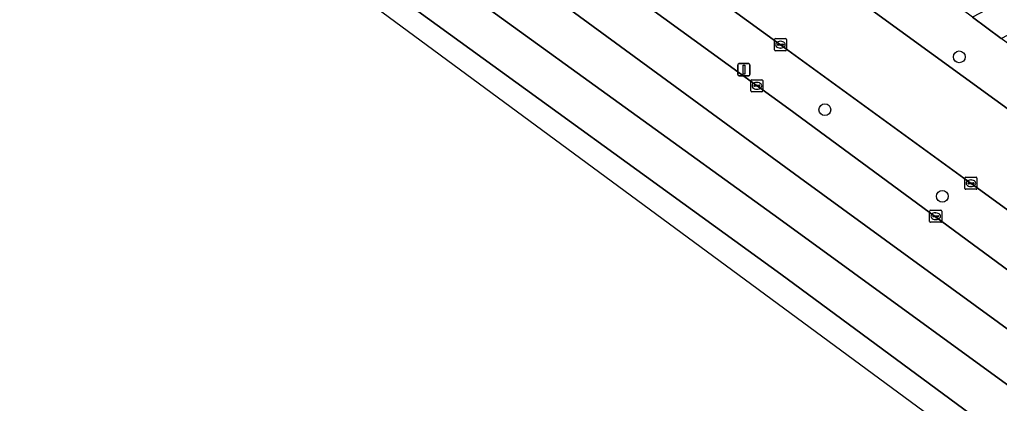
# Model space of a CAD drawing. Extents: x 159674 to 160531, y 382172 to 382904.
# Drawn here: x 159885.6 to 159966.8, y 382271.2 to 382303 of the extents above; entities that cross this region are included whole.
import ezdxf

# ---------------------------------------------------------------- set-up
doc = ezdxf.new("R2010")
doc.units = 0
for name, color, linetype in [('IMGEO_Berm_groen', 7, 'Continuous'), ('IMGEO_Boom', 7, 'Continuous'), ('IMGEO_Kolk', 7, 'Continuous'), ('IMGEO_Lichtmast', 7, 'Continuous'), ('IMGEO_Rijbaan_lokaal_open', 7, 'Continuous'), ('IMGEO_Rijbaan_regionaal_gesloten', 7, 'Continuous'), ('IMGEO_Voetpad_open', 7, 'Continuous')]:
    doc.layers.add(name, color=color, linetype=linetype)

msp = doc.modelspace()

# ---------------------------------------------------------------- linework, layer by layer
at = {"layer": 'IMGEO_Berm_groen'}
for points in [[(159706.101, 382482.046), (159723.624, 382459.462), (159745.82, 382437.702), (159771.584, 382412.442), (159778.718, 382405.449), (159846.283, 382355.928), (159852.48, 382351.742), (159852.824, 382351.491), (159856.066, 382349.132), (159856.448, 382348.854), (159867.477, 382340.828), (159883.947, 382328.846), (159897.318, 382319.118), (159917.523, 382304.468), (159948.714, 382281.88), (159991.934, 382250), (160000, 382244.05), (160023.542, 382226.685)], [(159820.362, 382389.119), (159843.591, 382372.074), (159859.265, 382360.99), (159859.599, 382360.751), (159862.851, 382358.42), (159863.22, 382358.155), (159864.219, 382357.439), (159890.517, 382338.312), (159899.278, 382331.94), (159949.37, 382295.571), (159996.559, 382260.85), (159998.978, 382264.261), (159993.641, 382268.144), (159978.692, 382279.072), (159964.493, 382289.401), (159948.694, 382300.897), (159932.887, 382312.381), (159917.12, 382323.888), (159901.276, 382335.387), (159892.752, 382341.534), (159890.778, 382342.957), (159886.281, 382346.283)], [(160022.704, 382232.358), (160000, 382249.045), (159998.688, 382250), (159948.547, 382286.492), (159911.807, 382313.056), (159886.027, 382331.843), (159879.684, 382336.466), (159858.583, 382351.787), (159858.205, 382352.061), (159854.963, 382354.415), (159854.637, 382354.652), (159850.158, 382357.904), (159836.086, 382368.415), (159821.924, 382378.682)]]:
    msp.add_lwpolyline(points, dxfattribs=at)
at = {"layer": 'IMGEO_Boom'}
for centre in [(159963.517, 382299.888), (159952.371, 382295.503), (159962.108, 382288.325)]:
    msp.add_circle(centre, 0.489, dxfattribs=at)
at = {"layer": 'IMGEO_Kolk'}
for p, q in [((159948.19, 382300.472), (159948.19, 382301.324)), ((159948.265, 382301.398), (159949.117, 382301.398)), ((159948.449, 382300.892), (159948.449, 382300.904)), ((159948.887, 382300.855), (159948.489, 382300.855)), ((159948.492, 382300.941), (159948.89, 382300.941)), ((159948.678, 382301.178), (159948.703, 382301.178)), ((159948.933, 382300.904), (159948.933, 382300.892)), ((159949.191, 382301.324), (159949.191, 382300.472)), ((159949.117, 382300.398), (159948.265, 382300.398)), ((159948.701, 382300.618), (159948.676, 382300.618)), ((159946.23, 382297.063), (159946.23, 382297.915)), ((159946.305, 382297.989), (159947.157, 382297.989)), ((159946.489, 382297.483), (159946.489, 382297.495)), ((159946.532, 382297.532), (159946.93, 382297.532)), ((159946.718, 382297.769), (159946.743, 382297.769)), ((159946.973, 382297.495), (159946.973, 382297.483)), ((159947.231, 382297.915), (159947.231, 382297.063)), ((159947.157, 382296.989), (159946.305, 382296.989)), ((159946.927, 382297.446), (159946.529, 382297.446)), ((159946.741, 382297.209), (159946.716, 382297.209)), ((159963.982, 382288.981), (159963.982, 382289.833)), ((159964.057, 382289.907), (159964.909, 382289.907)), ((159964.241, 382289.401), (159964.241, 382289.413)), ((159964.679, 382289.364), (159964.281, 382289.364)), ((159964.284, 382289.45), (159964.682, 382289.45)), ((159964.47, 382289.687), (159964.495, 382289.687)), ((159964.725, 382289.413), (159964.725, 382289.401)), ((159964.983, 382289.833), (159964.983, 382288.981)), ((159964.909, 382288.907), (159964.057, 382288.907)), ((159964.493, 382289.127), (159964.468, 382289.127)), ((159961.06, 382286.247), (159961.06, 382287.099)), ((159961.135, 382287.173), (159961.987, 382287.173)), ((159961.548, 382286.953), (159961.573, 382286.953)), ((159962.061, 382287.099), (159962.061, 382286.247)), ((159961.987, 382286.173), (159961.135, 382286.173)), ((159961.319, 382286.667), (159961.319, 382286.679)), ((159961.757, 382286.63), (159961.359, 382286.63)), ((159961.362, 382286.716), (159961.76, 382286.716)), ((159961.571, 382286.393), (159961.546, 382286.393)), ((159961.803, 382286.679), (159961.803, 382286.667))]:
    msp.add_line(p, q, dxfattribs=at)
for points in [[(159948.19, 382300.472), (159948.19, 382301.324)], [(159948.265, 382301.398), (159949.117, 382301.398)], [(159949.191, 382301.324), (159949.191, 382300.472)], [(159949.117, 382300.398), (159948.265, 382300.398)], [(159946.23, 382297.063), (159946.23, 382297.915)], [(159946.305, 382297.989), (159947.157, 382297.989)], [(159947.231, 382297.915), (159947.231, 382297.063)], [(159947.157, 382296.989), (159946.305, 382296.989)], [(159963.982, 382288.981), (159963.982, 382289.833)], [(159964.057, 382289.907), (159964.909, 382289.907)], [(159964.983, 382289.833), (159964.983, 382288.981)], [(159964.909, 382288.907), (159964.057, 382288.907)], [(159961.06, 382286.247), (159961.06, 382287.099)], [(159961.135, 382287.173), (159961.987, 382287.173)], [(159962.061, 382287.099), (159962.061, 382286.247)], [(159961.987, 382286.173), (159961.135, 382286.173)]]:
    msp.add_lwpolyline(points, dxfattribs=at)
for centre, radius, start, end in [((159948.267, 382301.322), 0.0765, 91.55205, 178.44795), ((159948.267, 382301.322), 0.0765, 91.55205, 178.44795), ((159948.489, 382300.901), 0.0403, 85.87752, 175.75265), ((159948.486, 382300.891), 0.0366, 178.93798, 274.71019), ((159948.89, 382300.898), 0.043, 264.86636, 352.45326), ((159948.894, 382300.903), 0.0386, 1.73085, 96.63898), ((159949.115, 382301.322), 0.0765, 1.55205, 88.44795), ((159949.115, 382301.322), 0.0765, 1.55205, 88.44795), ((159948.267, 382300.474), 0.0765, 181.55205, 268.44795), ((159948.267, 382300.474), 0.0765, 181.55205, 268.44795), ((159949.115, 382300.474), 0.0765, 271.55205, 358.44795), ((159949.115, 382300.474), 0.0765, 271.55205, 358.44795), ((159946.307, 382297.913), 0.0765, 91.55205, 178.44795), ((159946.307, 382297.913), 0.0765, 91.55205, 178.44795), ((159946.529, 382297.492), 0.0403, 85.87752, 175.75265), ((159946.526, 382297.482), 0.0366, 178.93798, 274.71019), ((159946.93, 382297.489), 0.043, 264.86636, 352.45326), ((159946.934, 382297.494), 0.0386, 1.73085, 96.63898), ((159947.155, 382297.913), 0.0765, 1.55205, 88.44795), ((159947.155, 382297.913), 0.0765, 1.55205, 88.44795), ((159946.307, 382297.065), 0.0765, 181.55205, 268.44795), ((159946.307, 382297.065), 0.0765, 181.55205, 268.44795), ((159947.155, 382297.065), 0.0765, 271.55205, 358.44795), ((159947.155, 382297.065), 0.0765, 271.55205, 358.44795), ((159964.059, 382289.831), 0.0765, 91.55205, 178.44795), ((159964.059, 382289.831), 0.0765, 91.55205, 178.44795), ((159964.281, 382289.41), 0.0403, 85.87752, 175.75265), ((159964.278, 382289.4), 0.0366, 178.93798, 274.71019), ((159964.682, 382289.407), 0.043, 264.86636, 352.45326), ((159964.686, 382289.412), 0.0386, 1.73085, 96.63898), ((159964.907, 382289.831), 0.0765, 1.55205, 88.44795), ((159964.907, 382289.831), 0.0765, 1.55205, 88.44795), ((159964.059, 382288.983), 0.0765, 181.55205, 268.44795), ((159964.059, 382288.983), 0.0765, 181.55205, 268.44795), ((159964.907, 382288.983), 0.0765, 271.55205, 358.44795), ((159964.907, 382288.983), 0.0765, 271.55205, 358.44795), ((159961.137, 382287.097), 0.0765, 91.55205, 178.44795), ((159961.137, 382287.097), 0.0765, 91.55205, 178.44795), ((159961.985, 382287.097), 0.0765, 1.55205, 88.44795), ((159961.985, 382287.097), 0.0765, 1.55205, 88.44795), ((159961.137, 382286.249), 0.0765, 181.55205, 268.44795), ((159961.137, 382286.249), 0.0765, 181.55205, 268.44795), ((159961.359, 382286.676), 0.0403, 85.87752, 175.75265), ((159961.356, 382286.666), 0.0366, 178.93798, 274.71019), ((159961.76, 382286.673), 0.043, 264.86636, 352.45326), ((159961.764, 382286.678), 0.0386, 1.73085, 96.63898), ((159961.985, 382286.249), 0.0765, 271.55205, 358.44795), ((159961.985, 382286.249), 0.0765, 271.55205, 358.44795)]:
    msp.add_arc(centre, radius, start, end, dxfattribs=at)
for centre, major_axis, ratio, start_param, end_param in [((159948.677, 382300.898), (-0.387, 0.002), 0.722429, 4.712389, 7.853982), ((159948.702, 382300.898), (-0.39, 0.002), 0.717154, 1.570796, 4.712389), ((159946.717, 382297.489), (-0.387, 0.002), 0.722429, 4.712389, 7.853982), ((159946.742, 382297.489), (-0.39, 0.002), 0.717154, 1.570796, 4.712389), ((159964.469, 382289.407), (-0.387, 0.002), 0.722429, 4.712389, 7.853982), ((159964.494, 382289.407), (-0.39, 0.002), 0.717154, 1.570796, 4.712389), ((159961.547, 382286.673), (-0.387, 0.002), 0.722429, 4.712389, 7.853982), ((159961.572, 382286.673), (-0.39, 0.002), 0.717154, 1.570796, 4.712389)]:
    msp.add_ellipse(centre, major_axis=major_axis, ratio=ratio, start_param=start_param, end_param=end_param, dxfattribs=at)
at = {"layer": 'IMGEO_Lichtmast'}
for p, q in [((159945.162, 382298.424), (159945.162, 382299.224)), ((159945.162, 382299.224), (159945.162, 382298.424)), ((159945.262, 382299.324), (159946.052, 382299.324)), ((159946.052, 382299.324), (159945.262, 382299.324)), ((159946.152, 382299.224), (159946.152, 382298.424)), ((159946.152, 382298.424), (159946.152, 382299.224)), ((159946.052, 382298.324), (159945.262, 382298.324)), ((159945.262, 382298.324), (159946.052, 382298.324))]:
    msp.add_line(p, q, dxfattribs=at)
msp.add_lwpolyline([(159945.582, 382299.199), (159945.732, 382299.199), (159945.732, 382298.449), (159945.582, 382298.449), (159945.582, 382299.199)], dxfattribs=at)
for centre, start, end in [((159945.262, 382299.224), 90, 180), ((159945.262, 382299.224), 90, 180), ((159946.052, 382299.224), 0, 90), ((159946.052, 382299.224), 360, 90), ((159945.262, 382298.424), 180, 270), ((159945.262, 382298.424), 180, 270), ((159946.052, 382298.424), 270, 0), ((159946.052, 382298.424), 270, 0)]:
    msp.add_arc(centre, 0.1, start, end, dxfattribs=at)
at = {"layer": 'IMGEO_Rijbaan_lokaal_open'}
for points in [[(159821.663, 382393.428), (159837.398, 382381.921), (159853.244, 382370.412), (159861.603, 382364.191), (159861.935, 382363.943), (159862.453, 382363.558), (159865.165, 382361.587), (159865.527, 382361.323), (159868.85, 382358.908), (159886.281, 382346.283), (159890.778, 382342.957), (159892.752, 382341.534), (159901.276, 382335.387), (159917.12, 382323.888), (159932.887, 382312.381), (159948.694, 382300.897), (159964.493, 382289.401), (159978.692, 382279.072), (159993.641, 382268.144), (159998.978, 382264.261), (160000, 382263.517), (160011.011, 382255.498), (160014.603, 382252.861)], [(160017.531, 382259.139), (160015.743, 382260.43), (160000, 382271.92), (159982.528, 382284.68), (159953.332, 382305.907)]]:
    msp.add_lwpolyline(points, dxfattribs=at)
at = {"layer": 'IMGEO_Rijbaan_regionaal_gesloten'}
for points in [[(159778.718, 382405.449), (159782.66, 382401.584), (159867.694, 382338.938), (160025.94, 382222.356), (160036.51, 382215.348)], [(160023.542, 382226.685), (160000, 382244.05), (159991.934, 382250), (159948.714, 382281.88), (159917.523, 382304.468), (159897.318, 382319.118), (159883.947, 382328.846), (159867.477, 382340.828), (159856.448, 382348.854), (159856.066, 382349.132), (159852.824, 382351.491), (159852.48, 382351.742), (159846.283, 382355.928), (159778.718, 382405.449)], [(160025.936, 382239.279), (160019.886, 382243.714), (160018.171, 382244.971), (160011.311, 382250), (160009.795, 382251.111), (160000, 382258.318), (159996.559, 382260.85), (159949.37, 382295.571), (159899.278, 382331.94), (159890.517, 382338.312), (159864.219, 382357.439), (159863.22, 382358.155), (159862.851, 382358.42), (159859.599, 382360.751), (159859.265, 382360.99), (159843.591, 382372.074), (159820.362, 382389.119)], [(159821.924, 382378.682), (159836.086, 382368.415), (159850.158, 382357.904), (159854.637, 382354.652), (159854.963, 382354.415), (159858.205, 382352.061), (159858.583, 382351.787), (159879.684, 382336.466), (159886.027, 382331.843), (159911.807, 382313.056), (159948.547, 382286.492), (159998.688, 382250), (160000, 382249.045), (160022.704, 382232.358)], [(159973.901, 382272.669), (159950.27, 382289.892), (159925.525, 382308.023), (159909.562, 382319.459), (159888.268, 382335.072), (159886.072, 382336.683), (159860.875, 382354.934), (159860.502, 382355.205), (159859.52, 382355.92), (159857.266, 382357.562), (159856.095, 382358.415), (159852.329, 382361.157), (159844.157, 382367.109)], [(159844.157, 382367.109), (159852.329, 382361.157), (159856.095, 382358.415), (159857.266, 382357.562), (159859.52, 382355.92), (159860.502, 382355.205), (159860.875, 382354.934), (159886.072, 382336.683), (159888.268, 382335.072), (159909.562, 382319.459), (159925.525, 382308.023), (159950.27, 382289.892), (159973.901, 382272.669)]]:
    msp.add_lwpolyline(points, dxfattribs=at)
at = {"layer": 'IMGEO_Voetpad_open'}
for points in [[(159887.605, 382353.798), (159890.6, 382351.611), (159893.393, 382349.55), (159896.667, 382347.174), (159905.175, 382340.999), (159920.932, 382329.502), (159937.537, 382317.412), (159953.332, 382305.907), (159982.528, 382284.68), (160000, 382271.92), (160015.743, 382260.43), (160017.531, 382259.139)], [(160022.355, 382333.786), (160000, 382321.916), (159975.985, 382309.171), (159964.599, 382303.191), (159966.979, 382301.422), (159977.237, 382306.837), (159992.783, 382315.088), (160000, 382318.918), (160008.329, 382323.339), (160023.876, 382331.589), (160039.422, 382339.84), (160045.381, 382343.017), (160040.366, 382346.657), (160040.837, 382345.739), (160039.322, 382344.96), (160038.558, 382346.447), (160039.785, 382347.078), (160038.644, 382347.906)], [(160024.762, 382259.009), (160019.447, 382262.957), (160005.765, 382273.145), (160003.473, 382274.856), (160000, 382277.384), (159966.979, 382301.422), (159964.599, 382303.191), (159949.672, 382314.284)]]:
    msp.add_lwpolyline(points, dxfattribs=at)

doc.saveas('drawing.dxf')
